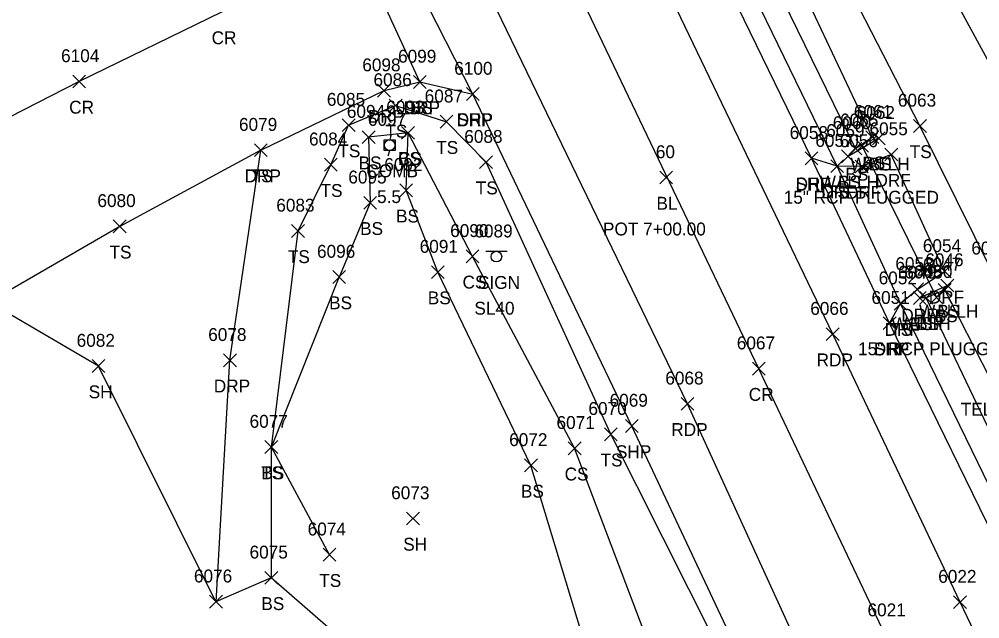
# Model space of a CAD drawing. Extents: x 1439173 to 1457902, y 641926 to 659889.
# Drawn here: x 1448995.2 to 1449144.6, y 643239.8 to 643333 of the extents above; entities that cross this region are included whole.
import ezdxf

# ---------------------------------------------------------------- set-up
doc = ezdxf.new("R2010")
doc.units = 0
for name, color, linetype in [('C_A', 7, 'Continuous'), ('C_C', 7, 'Continuous'), ('C_I', 7, 'Continuous'), ('C_TIC', 7, 'Continuous'), ('D_A', 7, 'Continuous'), ('D_C', 7, 'Continuous'), ('D_I', 7, 'Continuous'), ('D_TIC', 7, 'Continuous'), ('DCP', 7, 'Continuous'), ('DHW', 7, 'Continuous'), ('L_A', 7, 'Continuous'), ('L_I', 7, 'Continuous'), ('L_TIC', 7, 'Continuous'), ('LELB', 7, 'Continuous'), ('LSOGP', 7, 'Continuous'), ('P_A', 7, 'Continuous'), ('P_I', 7, 'Continuous'), ('P_TIC', 7, 'Continuous'), ('PET', 7, 'Continuous'), ('PRC', 7, 'Continuous'), ('PSP', 7, 'Continuous'), ('R_A', 7, 'Continuous'), ('R_I', 7, 'Continuous'), ('R_TIC', 7, 'Continuous'), ('RDF', 7, 'Continuous'), ('RDP', 7, 'Continuous'), ('S_A', 7, 'Continuous'), ('S_C', 7, 'Continuous'), ('S_I', 7, 'Continuous'), ('SSGN', 7, 'Continuous'), ('U_A', 7, 'Continuous'), ('U_C', 7, 'Continuous'), ('U_I', 7, 'Continuous'), ('UP', 7, 'Continuous')]:
    doc.layers.add(name, color=color, linetype=linetype)

msp = doc.modelspace()

# ---------------------------------------------------------------- linework, layer by layer
at = {"layer": 'C_TIC'}
for points in [[(1449094.8, 643307.36), (1449096.8, 643309.36)], [(1449096.8, 643307.36), (1449094.8, 643309.36)]]:
    msp.add_lwpolyline(points, dxfattribs=at)
at = {"layer": 'D_TIC'}
for points in [[(1449125.26, 643312.29), (1449127.26, 643314.29)], [(1449127.26, 643312.29), (1449125.26, 643314.29)], [(1449127.85, 643313.45), (1449129.85, 643315.45)], [(1449129.85, 643313.45), (1449127.85, 643315.45)], [(1449123.07, 643310.65), (1449125.07, 643312.65)], [(1449125.07, 643310.65), (1449123.07, 643312.65)], [(1449138.52, 643290.58), (1449140.52, 643292.58)], [(1449140.52, 643290.58), (1449138.52, 643292.58)], [(1449134.23, 643288.65), (1449136.23, 643290.65)], [(1449136.23, 643288.65), (1449134.23, 643290.65)], [(1449136.82, 643288.75), (1449138.82, 643290.75)], [(1449138.82, 643288.75), (1449136.82, 643290.75)]]:
    msp.add_lwpolyline(points, dxfattribs=at)
at = {"layer": 'DCP'}
msp.add_lwpolyline([(1449137.82, 643289.75), (1449126.26, 643313.29)], dxfattribs=at)
at = {"layer": 'DHW'}
for points in [[(1449124.07, 643311.65), (1449128.85, 643314.45)], [(1449139.52, 643291.58), (1449135.23, 643289.65)]]:
    msp.add_lwpolyline(points, dxfattribs=at)
at = {"layer": 'L_TIC'}
for points in [[(1449056.52, 643322.2), (1449058.52, 643324.2)], [(1449058.52, 643322.2), (1449056.52, 643324.2)], [(1449052.75, 643318.55), (1449054.75, 643320.55)], [(1449054.75, 643318.55), (1449052.75, 643320.55)], [(1449045.44, 643315.5), (1449047.44, 643317.5)], [(1449047.44, 643315.5), (1449045.44, 643317.5)], [(1449060.65, 643316.02), (1449062.65, 643318.02)], [(1449062.65, 643316.02), (1449060.65, 643318.02)], [(1449134.25, 643315.37), (1449136.25, 643317.37)], [(1449136.25, 643315.37), (1449134.25, 643317.37)], [(1449048.56, 643313.63), (1449050.56, 643315.63)], [(1449050.56, 643313.63), (1449048.56, 643315.63)], [(1449054.68, 643314.3), (1449056.68, 643316.3)], [(1449056.68, 643314.3), (1449054.68, 643316.3)], [(1449054.68, 643314.3), (1449056.68, 643316.3)], [(1449056.68, 643314.3), (1449054.68, 643316.3)], [(1449126.84, 643313.62), (1449128.84, 643315.62)], [(1449128.84, 643313.62), (1449126.84, 643315.62)], [(1449126.84, 643313.62), (1449128.84, 643315.62)], [(1449128.84, 643313.62), (1449126.84, 643315.62)], [(1449127.85, 643313.45), (1449129.85, 643315.45)], [(1449129.85, 643313.45), (1449127.85, 643315.45)], [(1449031.79, 643311.61), (1449033.79, 643313.61)], [(1449033.79, 643311.61), (1449031.79, 643313.61)], [(1449123.07, 643310.65), (1449125.07, 643312.65)], [(1449125.07, 643310.65), (1449123.07, 643312.65)], [(1449124.22, 643311.87), (1449126.22, 643313.87)], [(1449126.22, 643311.87), (1449124.22, 643313.87)], [(1449124.22, 643311.87), (1449126.22, 643313.87)], [(1449126.22, 643311.87), (1449124.22, 643313.87)], [(1449042.67, 643309.34), (1449044.67, 643311.34)], [(1449044.67, 643309.34), (1449042.67, 643311.34)], [(1449066.8, 643309.74), (1449068.8, 643311.74)], [(1449068.8, 643309.74), (1449066.8, 643311.74)], [(1449066.8, 643309.74), (1449068.8, 643311.74)], [(1449068.8, 643309.74), (1449066.8, 643311.74)], [(1449121.38, 643309.12), (1449123.38, 643311.12)], [(1449123.38, 643309.12), (1449121.38, 643311.12)], [(1449054.38, 643305.37), (1449056.38, 643307.37)], [(1449056.38, 643305.37), (1449054.38, 643307.37)], [(1449048.79, 643303.43), (1449050.79, 643305.43)], [(1449050.79, 643303.43), (1449048.79, 643305.43)], [(1449009.87, 643299.77), (1449011.87, 643301.77)], [(1449011.87, 643299.77), (1449009.87, 643301.77)], [(1449037.59, 643299.06), (1449039.59, 643301.06)], [(1449039.59, 643299.06), (1449037.59, 643301.06)], [(1449064.71, 643295.11), (1449066.71, 643297.11)], [(1449066.71, 643295.11), (1449064.71, 643297.11)], [(1449059.31, 643292.66), (1449061.31, 643294.66)], [(1449061.31, 643292.66), (1449059.31, 643294.66)], [(1449043.97, 643291.89), (1449045.97, 643293.89)], [(1449045.97, 643291.89), (1449043.97, 643293.89)], [(1449043.97, 643291.89), (1449045.97, 643293.89)], [(1449045.97, 643291.89), (1449043.97, 643293.89)], [(1449138.1, 643289.89), (1449140.1, 643291.89)], [(1449140.1, 643289.89), (1449138.1, 643291.89)], [(1449138.1, 643289.89), (1449140.1, 643291.89)], [(1449140.1, 643289.89), (1449138.1, 643291.89)], [(1449138.52, 643290.58), (1449140.52, 643292.58)], [(1449140.52, 643290.58), (1449138.52, 643292.58)], [(1449134.23, 643288.65), (1449136.23, 643290.65)], [(1449136.23, 643288.65), (1449134.23, 643290.65)], [(1449135.21, 643288.67), (1449137.21, 643290.67)], [(1449137.21, 643288.67), (1449135.21, 643290.67)], [(1449135.21, 643288.67), (1449137.21, 643290.67)], [(1449137.21, 643288.67), (1449135.21, 643290.67)], [(1449131.22, 643287.76), (1449133.22, 643289.76)], [(1449133.22, 643287.76), (1449131.22, 643289.76)], [(1449006.56, 643278.06), (1449008.56, 643280.06)], [(1449008.56, 643278.06), (1449006.56, 643280.06)], [(1449086.2, 643267.47), (1449088.2, 643269.47)], [(1449088.2, 643267.47), (1449086.2, 643269.47)], [(1449033.44, 643265.48), (1449035.44, 643267.48)], [(1449035.44, 643265.48), (1449033.44, 643267.48)], [(1449033.44, 643265.48), (1449035.44, 643267.48)], [(1449035.44, 643265.48), (1449033.44, 643267.48)], [(1449080.58, 643265.29), (1449082.58, 643267.29)], [(1449082.58, 643265.29), (1449080.58, 643267.29)], [(1449073.79, 643262.63), (1449075.79, 643264.63)], [(1449075.79, 643262.63), (1449073.79, 643264.63)], [(1449055.44, 643254.38), (1449057.44, 643256.38)], [(1449057.44, 643254.38), (1449055.44, 643256.38)], [(1449042.47, 643248.75), (1449044.47, 643250.75)], [(1449044.47, 643248.75), (1449042.47, 643250.75)], [(1449033.44, 643245.16), (1449035.44, 643247.16)], [(1449035.44, 643245.16), (1449033.44, 643247.16)]]:
    msp.add_lwpolyline(points, dxfattribs=at)
at = {"layer": 'LELB'}
for points in [[(1449057.52, 643323.2), (1449048.24, 643343.36), (1449032.25, 643376.62), (1449027.07, 643385.54), (1449023.67, 643388.28), (1449017.88, 643387.58), (1448999.38, 643424.27), (1448981.06, 643465.9), (1448978.91, 643484.15), (1448958.17, 643480.5)], [(1449171.86, 643204.27), (1449152.52, 643247.03), (1449132.22, 643288.76), (1449122.38, 643310.12), (1449100.36, 643355.44), (1449074.19, 643408.65), (1449061.44, 643437.34), (1449058.46, 643446.18), (1449059.5, 643448.74), (1449063.87, 643451.99), (1449068.54, 643452.64), (1449093.96, 643455.36), (1449106.86, 643455.84), (1449118.71, 643456.31), (1449141.25, 643448.31), (1449155.64, 643436.72), (1449167.59, 643412.76), (1449178.86, 643390.8)], [(1449185.52, 643209.06), (1449166.12, 643252.93), (1449146.62, 643293.4), (1449135.25, 643316.37), (1449112.62, 643360.36), (1449107.53, 643403.84), (1449099.06, 643420.55), (1449085.39, 643415.9), (1449070.11, 643449.83), (1449068.54, 643452.64)], [(1449127.84, 643314.62), (1449107.56, 643357.54), (1449081.22, 643412.26), (1449064.59, 643447.64), (1449062.09, 643448.65), (1449060.63, 643447.6), (1449062.19, 643442.41)], [(1449125.22, 643312.87), (1449103.87, 643356.55), (1449076.83, 643409.55), (1449062.19, 643442.41)], [(1449197.24, 643213.11), (1449176.08, 643257.09), (1449156.69, 643299.92), (1449147.93, 643322.72), (1449124.75, 643365.21), (1449107.53, 643403.84)], [(1449043.47, 643249.75), (1449034.44, 643266.48), (1449038.59, 643300.06), (1449043.67, 643310.34), (1449046.44, 643316.5), (1449053.75, 643319.55), (1449061.65, 643317.02), (1449067.8, 643310.74)], [(1449112.27, 643176.96), (1449087.96, 643219.99), (1449074.79, 643263.63), (1449060.31, 643293.66), (1449055.38, 643306.37), (1449055.68, 643315.3), (1449049.56, 643314.63), (1449049.79, 643304.43), (1449044.97, 643292.89)], [(1449120.71, 643179.94), (1449097.49, 643224.27), (1449081.58, 643266.29), (1449065.71, 643296.11), (1449055.68, 643315.3)], [(1449124.07, 643311.65), (1449125.22, 643312.87), (1449127.84, 643314.62), (1449128.85, 643314.45)], [(1449032.79, 643312.61), (1449010.87, 643300.77), (1448990.51, 643288.98)], [(1449129.06, 643183.56), (1449107.39, 643228.35), (1449087.2, 643268.47), (1449067.8, 643310.74)], [(1449034.44, 643246.16), (1449034.44, 643266.48), (1449044.97, 643292.89)], [(1449139.52, 643291.58), (1449139.1, 643290.89), (1449136.21, 643289.67), (1449135.23, 643289.65)], [(1449183.55, 643208.69), (1449160.08, 643249.9), (1449139.1, 643290.89)], [(1449175.38, 643205.34), (1449155.97, 643248.37), (1449136.21, 643289.67)]]:
    msp.add_lwpolyline(points, dxfattribs=at)
at = {"layer": 'LSOGP'}
msp.add_lwpolyline([(1449194.83, 643353.9), (1449215.87, 643330.35), (1449186.15, 643291.15), (1449194.85, 643266.34), (1449209.67, 643217.42), (1449197.24, 643213.11), (1449185.52, 643209.06), (1449183.54, 643208.69), (1449175.39, 643205.34), (1449171.86, 643204.27), (1449169.82, 643203.27), (1449162.58, 643198.27), (1449151.13, 643193.27), (1449139.98, 643188.13), (1449131.44, 643184.41), (1449129.06, 643183.56), (1449120.71, 643179.94), (1449112.27, 643176.96), (1449094.04, 643169.91), (1449070.97, 643214.33), (1449034.43, 643246.16), (1449025.83, 643242.45), (1449007.56, 643279.06), (1448990.51, 643288.98)], dxfattribs=at)
at = {"layer": 'P_TIC'}
for points in [[(1449003.57, 643322.28), (1449005.57, 643324.28)], [(1449005.57, 643322.28), (1449003.57, 643324.28)], [(1449064.76, 643320.33), (1449066.76, 643322.33)], [(1449066.76, 643320.33), (1449064.76, 643322.33)], [(1449117.39, 643310.34), (1449119.39, 643312.34)], [(1449119.39, 643310.34), (1449117.39, 643312.34)], [(1449129.54, 643284.72), (1449131.54, 643286.72)], [(1449131.54, 643284.72), (1449129.54, 643286.72)], [(1449120.69, 643283.02), (1449122.69, 643285.02)], [(1449122.69, 643283.02), (1449120.69, 643285.02)], [(1449109.21, 643277.66), (1449111.21, 643279.66)], [(1449111.21, 643277.66), (1449109.21, 643279.66)], [(1449098.11, 643272.2), (1449100.11, 643274.2)], [(1449100.11, 643272.2), (1449098.11, 643274.2)], [(1449089.46, 643268.75), (1449091.46, 643270.75)], [(1449091.46, 643268.75), (1449089.46, 643270.75)], [(1449140.48, 643241.39), (1449142.48, 643243.39)], [(1449142.48, 643241.39), (1449140.48, 643243.39)]]:
    msp.add_lwpolyline(points, dxfattribs=at)
at = {"layer": 'PET'}
for points in [[(1449162.58, 643198.27), (1449141.48, 643242.39), (1449121.69, 643284.02), (1449089.8, 643350.47), (1449063.61, 643404.76), (1449045.09, 643442.41), (1449024.86, 643484.45), (1449010.1, 643514.11), (1448990.81, 643553.04), (1448970.84, 643592.72), (1448947.22, 643637.96), (1448929.6, 643671.83), (1448913.03, 643703.21), (1448880.27, 643765.4), (1448860.14, 643803.65), (1448849.29, 643824.32), (1448831.93, 643857), (1448813.55, 643891.18), (1448792.86, 643930.51), (1448774.91, 643964.18), (1448756.71, 643999.72), (1448741.68, 644029.9), (1448721.66, 644072.11)], [(1449139.97, 643188.13), (1449117.6, 643232.77), (1449099.11, 643273.2), (1449066.34, 643340.97), (1449039.44, 643395.72), (1449020.72, 643432.95), (1449000.27, 643474.21), (1448984.45, 643505.7), (1448966.63, 643542.12), (1448946.78, 643580.8), (1448923.53, 643626.67), (1448906.33, 643660.76), (1448890.57, 643691.55), (1448882.77, 643706.14), (1448861.66, 643747.38), (1448842.89, 643782.5), (1448829.18, 643808.28), (1448815.05, 643835.06), (1448764.92, 643929.88), (1448739.21, 643978.47), (1448719.14, 644017.8), (1448697.57, 644061.64)]]:
    msp.add_lwpolyline(points, dxfattribs=at)
at = {"layer": 'PRC'}
for points in [[(1449151.13, 643193.26), (1449129.92, 643237.18), (1449110.21, 643278.66), (1449077.82, 643346.33), (1449052.31, 643400.08), (1449033.57, 643437.64), (1449013.31, 643480.22), (1448998.17, 643509.98), (1448979.42, 643547.94), (1448960, 643587.03), (1448936.54, 643632.54), (1448918.64, 643666.68), (1448902.12, 643697.96), (1448893.71, 643713.68), (1448873.04, 643753.33), (1448854.51, 643788.55), (1448840.55, 643814.74), (1448825.9, 643842.48), (1448798.39, 643894.2), (1448777.05, 643935.06), (1448750.78, 643985.2), (1448731.14, 644023.28), (1448710.46, 644067.89)], [(1449053.1, 643346.18), (1449048.24, 643343.36), (1449026.71, 643334.07), (1449004.57, 643323.28), (1448976.4, 643308.88)]]:
    msp.add_lwpolyline(points, dxfattribs=at)
at = {"layer": 'PSP'}
for points in [[(1449169.82, 643203.27), (1449149.93, 643245.98), (1449130.54, 643285.72), (1449118.39, 643311.34), (1449097.46, 643354.4), (1449071.88, 643407.83), (1449056.01, 643441.14), (1449042.63, 643467.59), (1449032.61, 643488.35), (1449017.97, 643518.51), (1449011.01, 643533.15), (1448991.34, 643572.89), (1448977.12, 643597.86), (1448952.22, 643640.32)], [(1449131.44, 643184.41), (1449109.56, 643229.09), (1449090.46, 643269.75), (1449065.76, 643321.33), (1449053.1, 643346.18), (1449034.83, 643384.26), (1449031.47, 643392.52), (1449012.98, 643429.55), (1448992.54, 643471.26), (1448985.02, 643487.75), (1448974.42, 643508.35), (1448960.29, 643539.72), (1448943.46, 643579.59), (1448921.84, 643625.91)]]:
    msp.add_lwpolyline(points, dxfattribs=at)
at = {"layer": 'R_TIC'}
for points in [[(1449056.52, 643322.2), (1449058.52, 643324.2)], [(1449058.52, 643322.2), (1449056.52, 643324.2)], [(1449050.95, 643320.86), (1449052.95, 643322.86)], [(1449052.95, 643320.86), (1449050.95, 643322.86)], [(1449064.76, 643320.33), (1449066.76, 643322.33)], [(1449066.76, 643320.33), (1449064.76, 643322.33)], [(1449031.79, 643311.61), (1449033.79, 643313.61)], [(1449033.79, 643311.61), (1449031.79, 643313.61)], [(1449129.8, 643310.93), (1449131.8, 643312.93)], [(1449131.8, 643310.93), (1449129.8, 643312.93)], [(1449117.39, 643310.34), (1449119.39, 643312.34)], [(1449119.39, 643310.34), (1449117.39, 643312.34)], [(1449121.38, 643309.12), (1449123.38, 643311.12)], [(1449123.38, 643309.12), (1449121.38, 643311.12)], [(1449125.2, 643309.06), (1449127.2, 643311.06)], [(1449127.2, 643309.06), (1449125.2, 643311.06)], [(1449138.08, 643292.77), (1449140.08, 643294.77)], [(1449140.08, 643292.77), (1449138.08, 643294.77)], [(1449133.81, 643289.98), (1449135.81, 643291.98)], [(1449135.81, 643289.98), (1449133.81, 643291.98)], [(1449131.22, 643287.76), (1449133.22, 643289.76)], [(1449133.22, 643287.76), (1449131.22, 643289.76)], [(1449129.54, 643284.72), (1449131.54, 643286.72)], [(1449131.54, 643284.72), (1449129.54, 643286.72)], [(1449027, 643278.96), (1449029, 643280.96)], [(1449029, 643278.96), (1449027, 643280.96)], [(1449024.84, 643241.45), (1449026.84, 643243.45)], [(1449026.84, 643241.45), (1449024.84, 643243.45)]]:
    msp.add_lwpolyline(points, dxfattribs=at)
at = {"layer": 'RDF'}
msp.add_lwpolyline([(1449130.54, 643285.72), (1449132.22, 643288.76), (1449134.81, 643290.98), (1449139.08, 643293.77), (1449130.8, 643311.93), (1449126.2, 643310.06), (1449122.38, 643310.12), (1449118.39, 643311.34)], dxfattribs=at)
at = {"layer": 'RDP'}
msp.add_lwpolyline([(1449025.84, 643242.45), (1449028, 643279.96), (1449032.79, 643312.61), (1449051.95, 643321.86), (1449057.52, 643323.2), (1449065.76, 643321.33)], dxfattribs=at)
at = {"layer": 'SSGN'}
for p, q in [((1449067.76, 643296.9), (1449071.09, 643296.9)), ((1449069.41, 643296.07), (1449069.41, 643296.07))]:
    msp.add_line(p, q, dxfattribs=at)
msp.add_circle((1449069.41, 643296.07), 0.833, dxfattribs=at)
at = {"layer": 'UP'}
for p, q in [((1449051.99, 643312.56), (1449051.99, 643314.23)), ((1449051.99, 643314.23), (1449053.66, 643314.23)), ((1449053.08, 643315.06), (1449052.83, 643314.23)), ((1449053.66, 643314.23), (1449053.66, 643312.56)), ((1449053.66, 643312.56), (1449051.99, 643312.56)), ((1449052.58, 643311.73), (1449052.83, 643312.56)), ((1449052.83, 643313.39), (1449052.83, 643313.39))]:
    msp.add_line(p, q, dxfattribs=at)
msp.add_circle((1449052.83, 643313.39), 0.833, dxfattribs=at)

# ---------------------------------------------------------------- texts
at = {"layer": 'C_A'}
msp.add_text('BL', height=2, dxfattribs=at).set_placement((1449094.29, 643303.36))
at = {"layer": 'C_C'}
msp.add_text('POT 7+00.00', height=2, dxfattribs=at).set_placement((1449085.98, 643299.36))
at = {"layer": 'C_I'}
msp.add_text('60', height=2, dxfattribs=at).set_placement((1449094.2, 643311.36))
at = {"layer": 'D_A'}
for s, p in [('WALLH', (1449124.44, 643309.45)), ('P', (1449125.64, 643308.29)), ('WALLH', (1449119.67, 643306.65)), ('WALLH', (1449135.11, 643286.58)), ('WALLH', (1449130.82, 643284.65)), ('P', (1449137.2, 643284.75))]:
    msp.add_text(s, height=2, dxfattribs=at).set_placement(p)
at = {"layer": 'D_C'}
for p in [(1449114.07, 643304.29), (1449125.63, 643280.75)]:
    msp.add_text('15" RCP PLUGGED', height=2, dxfattribs=at).set_placement(p)
at = {"layer": 'D_I'}
for s, p in [('6062', (1449125.41, 643317.45)), ('6065', (1449122.83, 643316.29)), ('6059', (1449120.68, 643314.65)), ('6046', (1449136.08, 643294.58)), ('6049', (1449131.84, 643292.65)), ('6050', (1449134.35, 643292.75))]:
    msp.add_text(s, height=2, dxfattribs=at).set_placement(p)
at = {"layer": 'L_A'}
for s, p in [('BS', (1449055.97, 643318.2)), ('TS', (1449052.16, 643314.55)), ('TS', (1449060.06, 643312.02)), ('TS', (1449044.85, 643311.5)), ('TS', (1449133.66, 643311.37)), ('BS', (1449048, 643309.63)), ('CS', (1449054.12, 643310.3)), ('BS', (1449054.12, 643310.3)), ('BS', (1449126.28, 643309.62)), ('BS', (1449126.28, 643309.62)), ('BS', (1449127.29, 643309.45)), ('TS', (1449031.2, 643307.61)), ('BS', (1449123.66, 643307.87)), ('BS', (1449123.66, 643307.87)), ('BS', (1449122.52, 643306.65)), ('TS', (1449042.08, 643305.34)), ('TS', (1449066.21, 643305.74)), ('TS', (1449066.21, 643305.74)), ('TS', (1449120.79, 643305.12)), ('BS', (1449053.82, 643301.37)), ('BS', (1449048.23, 643299.43)), ('TS', (1449009.28, 643295.77)), ('TS', (1449037, 643295.06)), ('CS', (1449064.15, 643291.11)), ('BS', (1449058.75, 643288.66)), ('BS', (1449043.41, 643287.89)), ('BS', (1449043.41, 643287.89)), ('BS', (1449137.96, 643286.58)), ('BS', (1449137.54, 643285.89)), ('BS', (1449137.54, 643285.89)), ('TS', (1449130.63, 643283.76)), ('BS', (1449133.67, 643284.65)), ('BS', (1449134.65, 643284.67)), ('BS', (1449134.65, 643284.67)), ('SH', (1449006.04, 643274.06)), ('TS', (1449085.61, 643263.47)), ('TS', (1449032.85, 643261.48)), ('BS', (1449032.88, 643261.48)), ('CS', (1449080.02, 643261.29)), ('BS', (1449073.23, 643258.63)), ('SH', (1449054.93, 643250.38)), ('TS', (1449041.88, 643244.75)), ('BS', (1449032.88, 643241.16))]:
    msp.add_text(s, height=2, dxfattribs=at).set_placement(p)
at = {"layer": 'L_I'}
for s, p in [('6099', (1449054.13, 643326.2)), ('6086', (1449050.31, 643322.55)), ('6085', (1449043.06, 643319.5)), ('6087', (1449058.27, 643320.02)), ('6093', (1449052.29, 643318.3)), ('6093', (1449052.29, 643318.3)), ('6063', (1449131.82, 643319.37)), ('6094', (1449046.17, 643317.63)), ('6061', (1449124.98, 643317.62)), ('6061', (1449124.98, 643317.62)), ('6062', (1449125.41, 643317.45)), ('6079', (1449029.4, 643315.61)), ('6060', (1449121.7, 643315.87)), ('6060', (1449121.7, 643315.87)), ('6088', (1449064.42, 643313.74)), ('6088', (1449064.42, 643313.74)), ('6059', (1449120.68, 643314.65)), ('6084', (1449040.29, 643313.34)), ('6057', (1449118.99, 643313.12)), ('6092', (1449051.99, 643309.37)), ('6095', (1449046.4, 643307.43)), ('6080', (1449007.4, 643303.77)), ('6083', (1449035.2, 643303.06)), ('6090', (1449062.23, 643299.11)), ('6096', (1449041.53, 643295.89)), ('6096', (1449041.53, 643295.89)), ('6091', (1449057.49, 643296.66)), ('6045', (1449143.24, 643296.4)), ('6046', (1449136.08, 643294.58)), ('6049', (1449131.84, 643292.65)), ('6048', (1449132.82, 643292.67)), ('6048', (1449132.82, 643292.67)), ('6047', (1449135.71, 643293.89)), ('6047', (1449135.71, 643293.89)), ('6052', (1449128.83, 643291.76)), ('6082', (1449004.17, 643282.06)), ('6070', (1449083.72, 643271.47)), ('6077', (1449031.05, 643269.48)), ('6077', (1449031.05, 643269.48)), ('6071', (1449078.76, 643269.29)), ('6072', (1449071.4, 643266.63)), ('6073', (1449053.06, 643258.38)), ('6074', (1449040.08, 643252.75)), ('6075', (1449031.05, 643249.16))]:
    msp.add_text(s, height=2, dxfattribs=at).set_placement(p)
at = {"layer": 'P_A'}
for s, p in [('CR', (1449025.15, 643329.07)), ('CR', (1449003.01, 643318.28)), ('SHP', (1449063.3, 643316.33)), ('SHP', (1449115.92, 643306.34)), ('SHP', (1449128.08, 643280.72)), ('RDP', (1449119.18, 643279.02)), ('CR', (1449108.64, 643273.66)), ('RDP', (1449096.6, 643268.2)), ('SHP', (1449087.99, 643264.75))]:
    msp.add_text(s, height=2, dxfattribs=at).set_placement(p)
at = {"layer": 'P_I'}
for s, p in [('6104', (1449001.75, 643326.28)), ('6100', (1449062.86, 643324.33)), ('6058', (1449115, 643314.34)), ('6051', (1449127.72, 643288.72)), ('6066', (1449118.2, 643287.02)), ('6067', (1449106.78, 643281.66)), ('6068', (1449095.67, 643276.2)), ('6069', (1449087.01, 643272.75)), ('6022', (1449138.09, 643245.39)), ('6021', (1449127.1, 643240.18))]:
    msp.add_text(s, height=2, dxfattribs=at).set_placement(p)
at = {"layer": 'R_A'}
for s, p in [('DRP', (1449055.01, 643318.2)), ('DRP', (1449049.44, 643316.86)), ('DRP', (1449063.25, 643316.33)), ('DRP', (1449030.28, 643307.61)), ('DRF', (1449115.92, 643306.34)), ('DRF', (1449128.33, 643306.93)), ('DRF', (1449119.91, 643305.12)), ('DRF', (1449123.74, 643305.06)), ('DRF', (1449136.62, 643288.77)), ('DRF', (1449132.35, 643285.98)), ('DRF', (1449129.75, 643283.76)), ('DRF', (1449128.08, 643280.72)), ('DRP', (1449025.49, 643274.96))]:
    msp.add_text(s, height=2, dxfattribs=at).set_placement(p)
at = {"layer": 'R_I'}
for s, p in [('6099', (1449054.13, 643326.2)), ('6098', (1449048.57, 643324.86)), ('6100', (1449062.86, 643324.33)), ('6079', (1449029.4, 643315.61)), ('6058', (1449115, 643314.34)), ('6055', (1449127.41, 643314.93)), ('6057', (1449118.99, 643313.12)), ('6056', (1449122.76, 643313.06)), ('6054', (1449135.7, 643296.77)), ('6053', (1449131.43, 643293.98)), ('6052', (1449128.83, 643291.76)), ('6051', (1449127.72, 643288.72)), ('6078', (1449024.62, 643282.96)), ('6076', (1449022.4, 643245.45))]:
    msp.add_text(s, height=2, dxfattribs=at).set_placement(p)
at = {"layer": 'S_A'}
msp.add_text('SIGN', height=2, dxfattribs=at).set_placement((1449066.55, 643291.05))
at = {"layer": 'S_C'}
msp.add_text('SL40', height=2, dxfattribs=at).set_placement((1449065.99, 643287.05))
at = {"layer": 'S_I'}
msp.add_text('6089', height=2, dxfattribs=at).set_placement((1449065.99, 643299.05))
at = {"layer": 'U_A'}
msp.add_text('COMB', height=2, dxfattribs=at).set_placement((1449049.21, 643308.39))
at = {"layer": 'U_C'}
for s, p in [('5.5', (1449050.87, 643304.39)), ('TEL JCT BOX 3/32', (1449141.59, 643271.36))]:
    msp.add_text(s, height=2, dxfattribs=at).set_placement(p)
at = {"layer": 'U_I'}
msp.add_text('6097', height=2, dxfattribs=at).set_placement((1449049.44, 643316.39))

doc.saveas('drawing.dxf')
